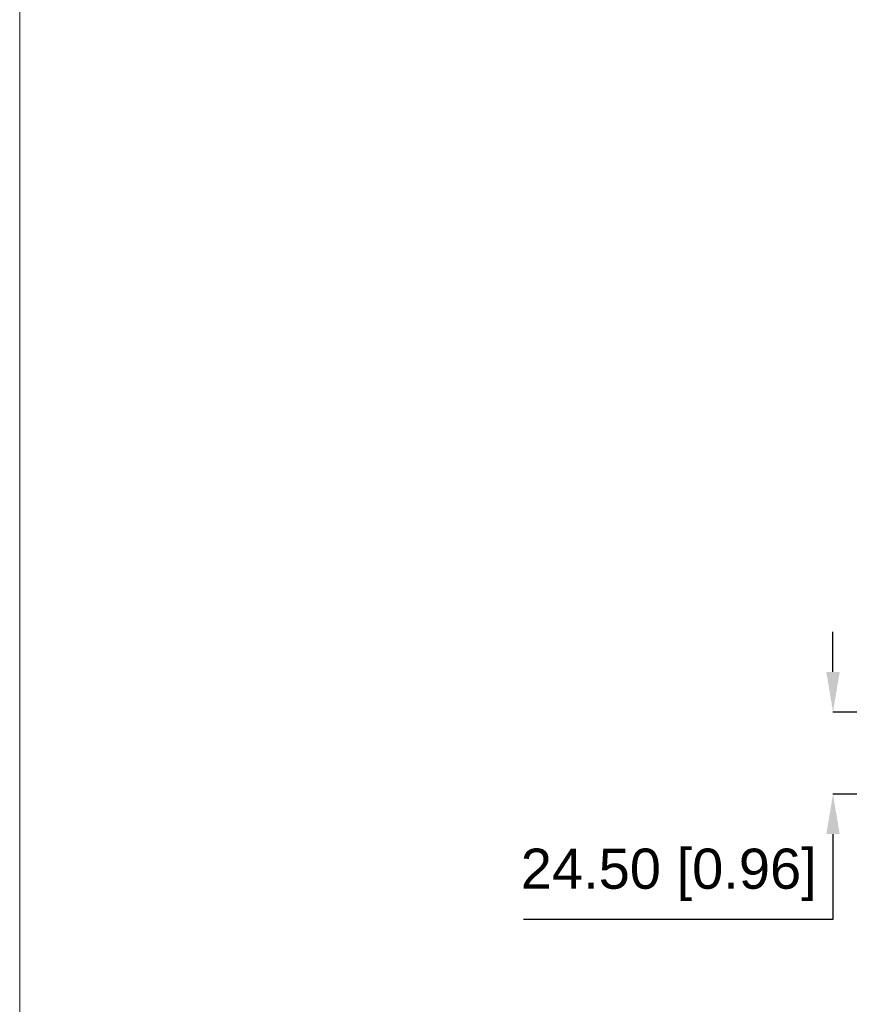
# Model space of a CAD drawing. Header units: millimetres. Extents: x 3925 to 5043, y -86 to 778.
# Tile 283 of 439: x 4484 to 4546, y 479 to 552. Entities that reach past the tile are written whole.
import ezdxf

# ---------------------------------------------------------------- set-up
doc = ezdxf.new("R2010")
doc.units = ezdxf.units.MM
doc.header["$LTSCALE"] = 46.255
doc.header["$PDMODE"] = 3
doc.header["$PDSIZE"] = 1
doc.linetypes.add('SLD-Solid', pattern=[0])
doc.layers.get('0').update_dxf_attribs({"linetype": 'CONTINUOUS'})
doc.layers.get('Defpoints').update_dxf_attribs({"linetype": 'CONTINUOUS'})
doc.layers.add('Form', color=7, linetype='CONTINUOUS', lineweight=13)
doc.styles.add('SLDTEXTSTYLE0', font='arialbd.ttf', dxfattribs={"height": 5.5})
doc.styles.add('SLDTEXTSTYLE2', font='arial.ttf')
doc.dimstyles.new('SLDDIMSTYLE1', dxfattribs={"dimtxt": 5.650301, "dimasz": 4.572, "dimexe": 0, "dimexo": 0.0625, "dimgap": 1.412575, "dimtad": 0, "dimtih": 1, "dimtoh": 1, "dimlfac": 3.5, "dimrnd": 1e-09, "dimzin": 4, "dimdsep": 46, "dimtxsty": 'SLDTEXTSTYLE0', "dimsah": 1, "dimcen": 0.09, "dimadec": 0, "dimazin": 1, "dimtol": 1, "dimtp": 0.8, "dimtm": 0.8, "dimtfac": 1, "dimtdec": 1, "dimtofl": 0, "dimtmove": 0, "dimatfit": 3, "dimfxl": 1, "dimfrac": 2, "dimtolj": 1, "dimarcsym": 0})

# ---------------------------------------------------------------- blocks, each defined once
blk = doc.blocks.new('*D49')
at = {"color": 0, "linetype": 'Continuous', "lineweight": -2}
for p, q in [((4544.536, 503.392), (4544.536, 506.392)), ((4547.532, 500.392), (4544.536, 500.392)), ((4547.907, 494.267), (4544.536, 494.267)), ((4544.536, 491.267), (4544.536, 484.898)), ((4544.536, 484.898), (4521.38, 484.898))]:
    blk.add_line(p, q, dxfattribs=at)
at = {"color": 0, "linetype": 'Continuous'}
for points in [[(4544.036, 503.392), (4545.036, 503.392), (4544.536, 500.392)], [(4544.036, 491.267), (4545.036, 491.267), (4544.536, 494.267)]]:
    blk.add_solid(points, dxfattribs=at)
at = {"layer": 'Defpoints', "color": 0, "linetype": 'Continuous'}
for p in [(4547.594, 500.392), (4544.536, 494.267), (4547.969, 494.267)]:
    blk.add_point(p, dxfattribs=at)
at = {"color": 0, "linetype": 'Continuous', "lineweight": 0, "insert": (4532.252, 488.233), "char_height": 3, "attachment_point": 5, "style": 'SLDTEXTSTYLE2'}
blk.add_mtext('\\A1;24.50 [0.96]', dxfattribs=at)

msp = doc.modelspace()

# ---------------------------------------------------------------- linework, layer by layer
at = {"layer": 'Form', "color": 7, "linetype": 'SLD-Solid', "lineweight": 0}
msp.add_line((4483.7114, 752.1606), (4483.7114, 280.2171), dxfattribs=at)

# ---------------------------------------------------------------- dimensions: what is measured, and where the dimension line sits
at = {"color": 2, "linetype": 'Continuous', "lineweight": 0}
dim = msp.add_linear_dim(base=(4544.5355, 494.2674), p1=(4547.5941, 500.3924), p2=(4547.9691, 494.2674), angle=90, dimstyle='SLDDIMSTYLE1', override={"dimtxt": 3, "dimasz": 3, "dimtad": 1, "dimtih": 0, "dimlfac": 4, "dimtxsty": 'SLDTEXTSTYLE2', "dimtol": 0, "dimtp": 0.6, "dimtm": 0.6}, dxfattribs=at)
dim.commit()
dim.dimension.update_dxf_attribs({"geometry": '*D49', "text_midpoint": (4532.2515, 484.8983), "dimtype": 160})

doc.saveas('drawing.dxf')
